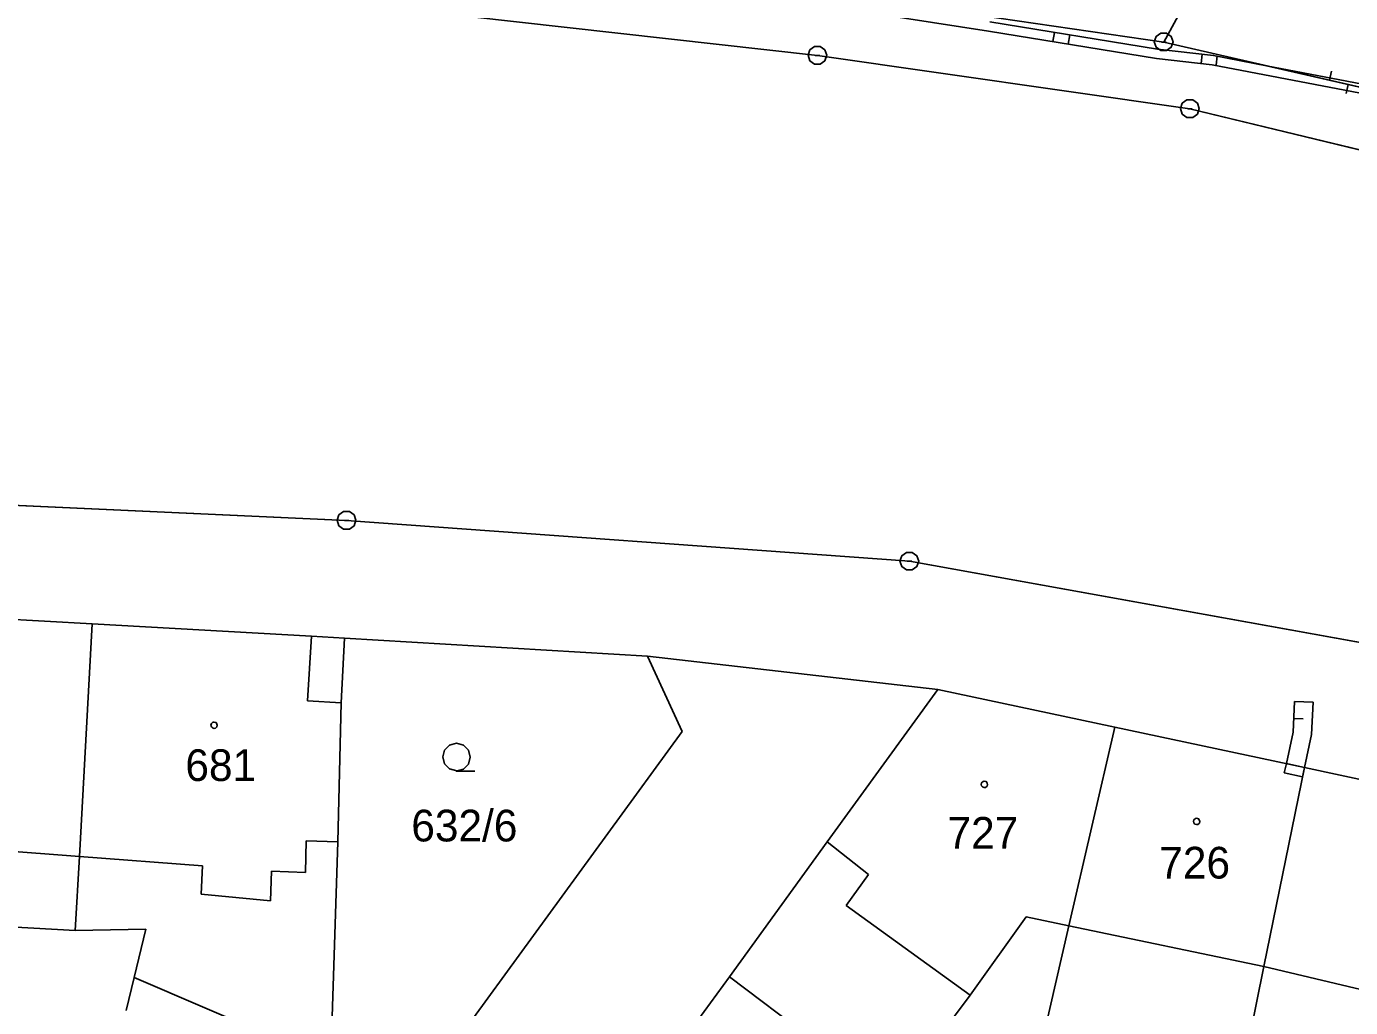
# Model space of a CAD drawing. Extents: x -777309 to -774195, y -1144706 to -1143600.
# Drawn here: x -774359.9 to -774288.9, y -1144446.4 to -1144393.8 of the extents above; entities that cross this region are included whole.
import ezdxf

# ---------------------------------------------------------------- set-up
doc = ezdxf.new("R2010")
doc.units = 0
for name, color, linetype in [('1', 7, 'Continuous'), ('11', 7, 'Continuous'), ('12', 7, 'Continuous'), ('13', 7, 'Continuous'), ('2', 7, 'Continuous'), ('3', 7, 'Continuous'), ('4', 7, 'Continuous'), ('5', 7, 'Continuous'), ('8', 7, 'Continuous')]:
    doc.layers.add(name, color=color, linetype=linetype)

msp = doc.modelspace()

# ---------------------------------------------------------------- linework, layer by layer
at = {"layer": '1'}
for p, q in [((-774324.73, -1144390.89), (-774298.91, -1144394.65)), ((-774298.91, -1144394.65), (-774297.55, -1144392.14)), ((-774338.87, -1144392.97), (-774317.47, -1144395.37)), ((-774298.91, -1144394.65), (-774278.88, -1144399.25)), ((-774317.47, -1144395.37), (-774297.51, -1144398.23)), ((-774297.51, -1144398.23), (-774280.1, -1144402.44)), ((-774374.32, -1144418.86), (-774342.71, -1144420.3)), ((-774342.71, -1144420.3), (-774312.54, -1144422.49)), ((-774312.54, -1144422.49), (-774275.01, -1144429.26)), ((-774356.34, -1144425.84), (-774367.96, -1144425.18)), ((-774357.03, -1144438.31), (-774356.34, -1144425.84)), ((-774344.59, -1144426.51), (-774356.34, -1144425.84)), ((-774342.82, -1144426.62), (-774344.59, -1144426.51)), ((-774343.01, -1144430.08), (-774342.82, -1144426.62)), ((-774342.82, -1144426.62), (-774326.59, -1144427.58)), ((-774326.59, -1144427.58), (-774324.73, -1144431.62)), ((-774326.59, -1144427.58), (-774311.03, -1144429.37)), ((-774316.95, -1144437.54), (-774311.03, -1144429.37)), ((-774311.03, -1144429.37), (-774301.54, -1144431.39)), ((-774343.18, -1144437.53), (-774343.01, -1144430.08)), ((-774324.73, -1144431.62), (-774339.98, -1144452.54)), ((-774301.54, -1144431.39), (-774304, -1144442.04)), ((-774301.54, -1144431.39), (-774291.37, -1144433.55)), ((-774293.54, -1144444.21), (-774291.37, -1144433.55)), ((-774291.37, -1144433.55), (-774279.03, -1144436.17)), ((-774343.53, -1144448.33), (-774343.18, -1144437.53)), ((-774322.19, -1144444.77), (-774316.95, -1144437.54)), ((-774357.25, -1144442.28), (-774357.03, -1144438.31)), ((-774360.74, -1144442.09), (-774357.25, -1144442.28)), ((-774357.25, -1144442.28), (-774353.48, -1144442.22)), ((-774353.48, -1144442.22), (-774354.09, -1144444.8)), ((-774304, -1144442.04), (-774305.44, -1144448.27)), ((-774354.09, -1144444.8), (-774354.52, -1144446.58)), ((-774326.95, -1144451.29), (-774322.19, -1144444.77)), ((-774313.48, -1144451.32), (-774322.19, -1144444.77)), ((-774294.8, -1144450.42), (-774293.54, -1144444.21))]:
    msp.add_line(p, q, dxfattribs=at)
at = {"layer": '11'}
for points in [[(-774433.39, -1144405.9), (-774439.44, -1144396.34), (-774448.41, -1144358.86), (-774435.58, -1144366.38), (-774413.04, -1144397.65), (-774378.45, -1144392.63), (-774358.63, -1144391.73), (-774338.87, -1144392.97), (-774317.47, -1144395.37), (-774297.51, -1144398.23), (-774280.1, -1144402.44), (-774263.17, -1144407.59), (-774247.76, -1144413.09), (-774227.19, -1144422.83), (-774210.32, -1144431.51), (-774200, -1144436.977)], [(-774433.39, -1144405.9), (-774397.61, -1144421.61), (-774395.76, -1144421.39), (-774374.32, -1144418.86), (-774342.71, -1144420.3), (-774312.54, -1144422.49), (-774275.01, -1144429.26), (-774218.37, -1144445.52), (-774200, -1144453.674)]]:
    msp.add_lwpolyline(points, dxfattribs=at)
at = {"layer": '12'}
for p, q in [((-774356.34, -1144425.84), (-774367.96, -1144425.18)), ((-774357.03, -1144438.31), (-774356.34, -1144425.84)), ((-774357.03, -1144438.31), (-774356.34, -1144425.84)), ((-774344.59, -1144426.51), (-774356.34, -1144425.84)), ((-774344.59, -1144426.51), (-774344.8, -1144429.98)), ((-774316.95, -1144437.54), (-774311.03, -1144429.37)), ((-774311.03, -1144429.37), (-774301.54, -1144431.39)), ((-774344.8, -1144429.98), (-774343.01, -1144430.08)), ((-774343.18, -1144437.53), (-774343.01, -1144430.08)), ((-774301.54, -1144431.39), (-774304, -1144442.04)), ((-774301.54, -1144431.39), (-774304, -1144442.04)), ((-774301.54, -1144431.39), (-774291.37, -1144433.55)), ((-774293.54, -1144444.21), (-774291.37, -1144433.55)), ((-774293.54, -1144444.21), (-774291.37, -1144433.55)), ((-774291.37, -1144433.55), (-774279.03, -1144436.17)), ((-774344.92, -1144439.17), (-774344.87, -1144437.47)), ((-774344.87, -1144437.47), (-774343.18, -1144437.53)), ((-774316.95, -1144437.54), (-774314.74, -1144439.29)), ((-774363.62, -1144437.83), (-774357.03, -1144438.31)), ((-774357.03, -1144438.31), (-774350.43, -1144438.81)), ((-774350.43, -1144438.81), (-774350.51, -1144440.33)), ((-774346.79, -1144440.7), (-774346.74, -1144439.11)), ((-774346.74, -1144439.11), (-774344.92, -1144439.17)), ((-774314.74, -1144439.29), (-774315.94, -1144440.95)), ((-774350.51, -1144440.33), (-774346.79, -1144440.7)), ((-774315.94, -1144440.95), (-774309.29, -1144445.75)), ((-774309.29, -1144445.75), (-774306.29, -1144441.56)), ((-774306.29, -1144441.56), (-774304, -1144442.04)), ((-774304, -1144442.04), (-774293.54, -1144444.21)), ((-774326.95, -1144451.29), (-774322.19, -1144444.77)), ((-774313.48, -1144451.32), (-774322.19, -1144444.77)), ((-774293.54, -1144444.21), (-774284.65, -1144446.33))]:
    msp.add_line(p, q, dxfattribs=at)
at = {"layer": '13'}
for p, q in [((-774304.77, -1144394.13), (-774304.851, -1144394.623)), ((-774304.028, -1144394.763), (-774303.947, -1144394.27)), ((-774296.859, -1144395.302), (-774296.913, -1144395.799)), ((-774296.111, -1144395.893), (-774296.056, -1144395.396)), ((-774290.027, -1144396.694), (-774289.915, -1144396.207)), ((-774289.029, -1144396.923), (-774289.14, -1144397.41)), ((-774291.943, -1144430.916), (-774291.443, -1144430.935)), ((-774292.45, -1144433.83), (-774292.34, -1144433.34)), ((-774292.34, -1144433.34), (-774291.37, -1144433.55)), ((-774291.47, -1144434.04), (-774292.45, -1144433.83)), ((-774291.37, -1144433.55), (-774291.47, -1144434.04))]:
    msp.add_line(p, q, dxfattribs=at)
msp.add_lwpolyline([(-774308.23, -1144393.56), (-774299.24, -1144395.04), (-774296.24, -1144395.37), (-774293.4, -1144395.92), (-774281.24, -1144398.71), (-774276.73, -1144399.93), (-774262.09, -1144404.57), (-774258.02, -1144406.33), (-774264.59, -1144404.03), (-774269.38, -1144402.44), (-774279.38, -1144399.73), (-774287.25, -1144397.6), (-774296.32, -1144395.87), (-774299.3, -1144395.54), (-774308.31, -1144394.06), (-774317.31, -1144392.67)], dxfattribs=at)
for points in [[(-774293.4, -1144395.92), (-774287.13, -1144397.12), (-774281.24, -1144398.71)], [(-774291.91, -1144430.01), (-774290.91, -1144430.05), (-774290.99, -1144431.78), (-774291.37, -1144433.55), (-774292.34, -1144433.34), (-774291.97, -1144431.66)]]:
    msp.add_lwpolyline(points, close=True, dxfattribs=at)
at = {"layer": '3'}
msp.add_lwpolyline([(-774336.81, -1144433.72), (-774337.19, -1144433.62), (-774337.46, -1144433.35), (-774337.56, -1144432.98), (-774337.46, -1144432.61), (-774337.19, -1144432.34), (-774336.82, -1144432.24), (-774336.45, -1144432.34), (-774336.18, -1144432.61), (-774336.08, -1144432.99), (-774336.18, -1144433.37), (-774336.45, -1144433.64), (-774336.83, -1144433.74), (-774335.83, -1144433.74)], dxfattribs=at)
at = {"layer": '4'}
for p, q in [((-774344.59, -1144426.51), (-774344.8, -1144429.98)), ((-774344.8, -1144429.98), (-774343.01, -1144430.08)), ((-774344.92, -1144439.17), (-774344.87, -1144437.47)), ((-774344.87, -1144437.47), (-774343.18, -1144437.53)), ((-774316.95, -1144437.54), (-774314.74, -1144439.29)), ((-774363.62, -1144437.83), (-774357.03, -1144438.31)), ((-774357.03, -1144438.31), (-774350.43, -1144438.81)), ((-774350.43, -1144438.81), (-774350.51, -1144440.33)), ((-774346.79, -1144440.7), (-774346.74, -1144439.11)), ((-774346.74, -1144439.11), (-774344.92, -1144439.17)), ((-774314.74, -1144439.29), (-774315.94, -1144440.95)), ((-774350.51, -1144440.33), (-774346.79, -1144440.7)), ((-774315.94, -1144440.95), (-774309.29, -1144445.75)), ((-774309.29, -1144445.75), (-774306.29, -1144441.56)), ((-774306.29, -1144441.56), (-774304, -1144442.04)), ((-774304, -1144442.04), (-774293.54, -1144444.21)), ((-774354.09, -1144444.8), (-774346.65, -1144448.01)), ((-774293.54, -1144444.21), (-774284.65, -1144446.33)), ((-774313.48, -1144451.32), (-774309.29, -1144445.75))]:
    msp.add_line(p, q, dxfattribs=at)
at = {"layer": '5'}
for points in [[(-774349.81, -1144431.11), (-774349.71, -1144431.13), (-774349.66, -1144431.22), (-774349.64, -1144431.28), (-774349.66, -1144431.37), (-774349.74, -1144431.44), (-774349.81, -1144431.45), (-774349.9, -1144431.42), (-774349.96, -1144431.36), (-774349.98, -1144431.28), (-774349.96, -1144431.19), (-774349.88, -1144431.12)], [(-774308.53, -1144434.28), (-774308.43, -1144434.3), (-774308.38, -1144434.39), (-774308.36, -1144434.45), (-774308.38, -1144434.54), (-774308.46, -1144434.61), (-774308.53, -1144434.62), (-774308.62, -1144434.59), (-774308.68, -1144434.53), (-774308.7, -1144434.45), (-774308.68, -1144434.36), (-774308.6, -1144434.29)], [(-774297.15, -1144436.27), (-774297.05, -1144436.29), (-774297, -1144436.38), (-774296.98, -1144436.44), (-774297, -1144436.53), (-774297.08, -1144436.6), (-774297.15, -1144436.61), (-774297.24, -1144436.58), (-774297.3, -1144436.52), (-774297.32, -1144436.44), (-774297.3, -1144436.35), (-774297.22, -1144436.28)]]:
    msp.add_lwpolyline(points, close=True, dxfattribs=at)
at = {"layer": '8'}
for p, q in [((-774299.03, -1144394.65), (-774298.79, -1144394.65)), ((-774317.59, -1144395.37), (-774317.35, -1144395.37)), ((-774297.63, -1144398.23), (-774297.39, -1144398.23)), ((-774342.83, -1144420.3), (-774342.59, -1144420.3)), ((-774312.66, -1144422.49), (-774312.42, -1144422.49))]:
    msp.add_line(p, q, dxfattribs=at)
for points in [[(-774298.76, -1144394.17), (-774298.51, -1144394.35), (-774298.41, -1144394.64), (-774298.51, -1144394.93), (-774298.76, -1144395.11), (-774299.07, -1144395.11), (-774299.32, -1144394.93), (-774299.42, -1144394.64), (-774299.32, -1144394.35), (-774299.07, -1144394.17)], [(-774317.32, -1144394.89), (-774317.07, -1144395.07), (-774316.97, -1144395.36), (-774317.07, -1144395.65), (-774317.32, -1144395.83), (-774317.63, -1144395.83), (-774317.88, -1144395.65), (-774317.98, -1144395.36), (-774317.88, -1144395.07), (-774317.63, -1144394.89)], [(-774297.36, -1144397.75), (-774297.11, -1144397.93), (-774297.01, -1144398.22), (-774297.11, -1144398.51), (-774297.36, -1144398.69), (-774297.67, -1144398.69), (-774297.92, -1144398.51), (-774298.02, -1144398.22), (-774297.92, -1144397.93), (-774297.67, -1144397.75)], [(-774342.56, -1144419.82), (-774342.31, -1144420), (-774342.21, -1144420.29), (-774342.31, -1144420.58), (-774342.56, -1144420.76), (-774342.87, -1144420.76), (-774343.12, -1144420.58), (-774343.22, -1144420.29), (-774343.12, -1144420), (-774342.87, -1144419.82)], [(-774312.39, -1144422.01), (-774312.14, -1144422.19), (-774312.04, -1144422.48), (-774312.14, -1144422.77), (-774312.39, -1144422.95), (-774312.7, -1144422.95), (-774312.95, -1144422.77), (-774313.05, -1144422.48), (-774312.95, -1144422.19), (-774312.7, -1144422.01)]]:
    msp.add_lwpolyline(points, close=True, dxfattribs=at)

# ---------------------------------------------------------------- texts
at = {"layer": '2'}
for s, p in [('681', (-774351.353, -1144434.27)), ('632/6', (-774339.243, -1144437.51)), ('727', (-774310.503, -1144437.9)), ('726', (-774299.153, -1144439.5))]:
    msp.add_text(s, height=1.7, dxfattribs=at).set_placement(p)

doc.saveas('drawing.dxf')
